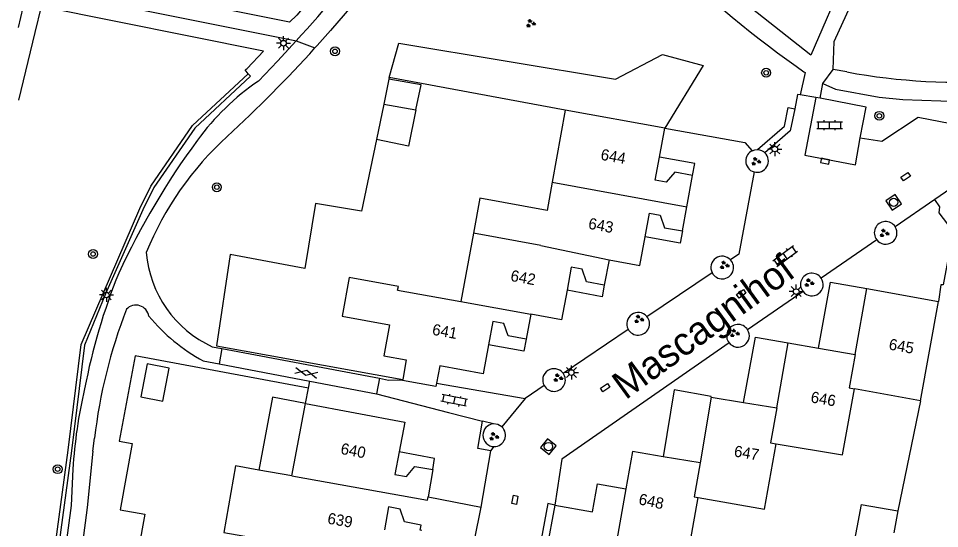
# Model space of a CAD drawing. Extents: x 132999 to 136000, y 398499 to 400501.
# Drawn here: x 133000 to 133082.2, y 399901.5 to 399947.1 of the extents above; entities that cross this region are included whole.
import ezdxf

# ---------------------------------------------------------------- set-up
doc = ezdxf.new("R2010")
doc.units = 0
for name, color, linetype in [('gg-afsc-erfafscheiding', 7, 'Continuous'), ('gg-anno-huisnummerreeks BGT', 7, 'Continuous'), ('gg-anno-openbare ruimte label', 7, 'Continuous'), ('gg-bbg-bijgebouw', 7, 'Continuous'), ('gg-bbg-gedigitaliseerde bebouwing', 7, 'Continuous'), ('gg-bbg-gedigitaliseerde bijgebouw', 7, 'Continuous'), ('gg-bbg-hoofdgebouw', 7, 'Continuous'), ('gg-bbg-luifel en loopbrug', 7, 'Continuous'), ('gg-bbg-tussenscheiding', 7, 'Continuous'), ('gg-knt-bovenkant onderkant talud', 7, 'Continuous'), ('gg-knt-verharding', 7, 'Continuous'), ('gg-knt-verharding nz', 7, 'Continuous'), ('gt-grn-groengrens', 7, 'Continuous'), ('gt-grn-vlakafsluiter', 7, 'Continuous'), ('gt-grn-weggrens', 7, 'Continuous'), ('gt-symb-boom', 7, 'Continuous'), ('gt-symb-gesloten verharding', 7, 'Continuous'), ('gt-symb-groenvak', 7, 'Continuous'), ('gt-symb-klinker verharding', 7, 'Continuous'), ('gt-symb-kolk', 7, 'Continuous'), ('gt-symb-kolk center center', 7, 'Continuous'), ('gt-symb-lichtmast', 7, 'Continuous'), ('gt-symb-rioolschacht', 7, 'Continuous')]:
    doc.layers.add(name, color=color, linetype=linetype)

# ---------------------------------------------------------------- blocks, each defined once
blk = doc.blocks.new('gt0-KOLK')
at = {"layer": 'gt-symb-kolk'}
blk.add_lwpolyline([(0, 0), (0.375, 0), (0.375, 0.4), (-0.375, 0.4), (-0.375, 0), (0, 0)], dxfattribs=at)
blk = doc.blocks.new('gt0-KL1')
at = {"layer": 'gt-symb-klinker verharding'}
for p, q in [((-1.15, 0.3), (1.15, 0.3)), ((-1, -0.3), (-1, 0.3)), ((-0.5, 0.3), (-0.5, 0.45)), ((0, -0.3), (0, 0.3)), ((0.5, 0.3), (0.5, 0.45)), ((1, -0.3), (1, 0.3)), ((-1.15, -0.3), (1.15, -0.3)), ((-0.5, -0.45), (-0.5, -0.3)), ((0.5, -0.45), (0.5, -0.3))]:
    blk.add_line(p, q, dxfattribs=at)
blk = doc.blocks.new('gt0-BOOM')
at = {"layer": 'gt-symb-boom'}
for radius in [0.4, 0.2]:
    blk.add_circle((0, 0), radius, dxfattribs=at)
blk = doc.blocks.new('gt0-GRVAK')
at = {"layer": 'gt-symb-groenvak'}
for p, q in [((-0.11, 0.189), (-0.228, 0.24)), ((-0.182, 0.153), (0.088, 0.153)), ((-0.091, 0.211), (-0.156, 0.322)), ((-0.047, 0.214), (-0.047, 0.393)), ((-0.004, 0.211), (0.061, 0.322)), ((0.015, 0.189), (0.133, 0.24)), ((0.262, -0.052), (0.197, 0.059)), ((0.305, -0.049), (0.305, 0.13)), ((0.349, -0.052), (0.414, 0.059)), ((-0.245, -0.228), (-0.363, -0.177)), ((-0.318, -0.264), (-0.047, -0.264)), ((-0.226, -0.206), (-0.291, -0.095)), ((-0.183, -0.203), (-0.183, -0.024)), ((-0.139, -0.206), (-0.074, -0.095)), ((-0.12, -0.228), (-0.002, -0.177)), ((0.243, -0.074), (0.125, -0.023)), ((0.17, -0.11), (0.441, -0.11)), ((0.368, -0.074), (0.486, -0.023))]:
    blk.add_line(p, q, dxfattribs=at)
blk = doc.blocks.new('gt0-RS')
at = {"layer": 'gt-symb-rioolschacht'}
blk.add_lwpolyline([(-0.5, -0.5), (0.5, -0.5), (0.5, 0.5), (-0.5, 0.5)], close=True, dxfattribs=at)
blk.add_circle((0, 0), 0.375, dxfattribs=at)
blk = doc.blocks.new('gt0-KOLKCC')
at = {"layer": 'gt-symb-kolk center center'}
blk.add_lwpolyline([(-0.375, 0.2), (0.375, 0.2), (0.375, -0.2), (-0.375, -0.2)], close=True, dxfattribs=at)
blk = doc.blocks.new('gt0-LMAST')
at = {"layer": 'gt-symb-lichtmast'}
for p, q in [((-0.182, 0.173), (-0.447, 0.438)), ((-0.005, 0.246), (-0.005, 0.621)), ((0.172, 0.173), (0.437, 0.438)), ((-0.255, -0.004), (-0.63, -0.004)), ((-0.182, -0.181), (-0.447, -0.446)), ((-0.005, -0.254), (-0.005, -0.629)), ((0.437, -0.446), (0.172, -0.181)), ((0.245, -0.004), (0.62, -0.004))]:
    blk.add_line(p, q, dxfattribs=at)
blk.add_circle((-0.005, -0.004), 0.25, dxfattribs=at)
blk = doc.blocks.new('gt0-GESVH1')
at = {"layer": 'gt-symb-gesloten verharding'}
for p, q in [((-0.992, -0.261), (0.008, 0.239)), ((0.008, -0.261), (-0.992, 0.239)), ((0.008, 0.239), (1.008, -0.261)), ((1.008, 0.239), (0.008, -0.261))]:
    blk.add_line(p, q, dxfattribs=at)

msp = doc.modelspace()

# ---------------------------------------------------------------- linework, layer by layer
at = {"layer": 'gg-afsc-erfafscheiding'}
for p, q in [((133073.931, 399942.292), (133072.7, 399942.52)), ((133033.09, 399941.809), (133033.057, 399941.649)), ((133048.778, 399938.872), (133033.09, 399941.809)), ((133025.621, 399912.688), (133025.876, 399914.061)), ((133080.5, 399912.913), (133078.459, 399903.08))]:
    msp.add_line(p, q, dxfattribs=at)
for points in [[(133072.7, 399942.52), (133072.781, 399945.01), (133075.23, 399950.37), (133078.8, 399954.66), (133080.8, 399956.12), (133091.323, 399958.873)], [(133031.941, 399936.263), (133030.611, 399929.845), (133026.521, 399930.527), (133025.556, 399924.749), (133018.892, 399925.994), (133017.687, 399917.84), (133034.302, 399914.823)], [(133025.876, 399914.061), (133010.42, 399916.932), (133008.991, 399909.321), (133010.141, 399909.105), (133009.081, 399903.187), (133011.287, 399902.792), (133010.223, 399896.872), (133008.12, 399897.21), (133007.167, 399891.286)]]:
    msp.add_lwpolyline(points, dxfattribs=at)
msp.add_arc((133083.985, 399996.616), 55.247, 259.51422, 288.89362, dxfattribs=at)
at = {"layer": 'gg-bbg-bijgebouw'}
for p, q in [((133034.296, 399914.784), (133034.302, 399914.823)), ((133078.459, 399903.08), (133078.112, 399901.119))]:
    msp.add_line(p, q, dxfattribs=at)
msp.add_lwpolyline([(133075.211, 399903.668), (133074.052, 399897.477), (133075.042, 399897.297)], dxfattribs=at)
at = {"layer": 'gg-bbg-gedigitaliseerde bebouwing'}
for p, q in [((133048.778, 399938.872), (133047.632, 399932.46)), ((133040.601, 399927.895), (133039.48, 399921.782)), ((133033.839, 399922.804), (133033.9, 399923.14)), ((133033.839, 399922.804), (133039.48, 399921.782)), ((133024.392, 399906.202), (133025.621, 399912.688)), ((133025.621, 399912.688), (133034.48, 399911.01)), ((133024.392, 399906.202), (133021.438, 399906.728))]:
    msp.add_line(p, q, dxfattribs=at)
for points in [[(133047.632, 399932.46), (133047.177, 399929.914), (133041.174, 399931.016), (133040.601, 399927.895)], [(133021.438, 399906.728), (133019.376, 399907.096), (133018.319, 399901.166), (133023.271, 399900.283)]]:
    msp.add_lwpolyline(points, dxfattribs=at)
at = {"layer": 'gg-bbg-gedigitaliseerde bijgebouw'}
for p, q in [((133033.057, 399941.649), (133032.596, 399939.425)), ((133035.934, 399941.141), (133033.057, 399941.649)), ((133035.473, 399938.917), (133035.934, 399941.141)), ((133032.596, 399939.425), (133035.473, 399938.917)), ((133075.211, 399903.668), (133078.459, 399903.08))]:
    msp.add_line(p, q, dxfattribs=at)
msp.add_lwpolyline([(133012.897, 399912.897), (133013.455, 399915.845), (133011.49, 399916.217), (133010.932, 399913.269), (133012.897, 399912.897)], dxfattribs=at)
at = {"layer": 'gg-bbg-hoofdgebouw'}
for p, q in [((133057.67, 399937.282), (133048.778, 399938.872)), ((133057.193, 399934.695), (133057.67, 399937.282)), ((133059.647, 399930.255), (133060.16, 399933.05)), ((133059.25, 399928.09), (133059.647, 399930.255)), ((133052.71, 399925.5), (133052.28, 399923.26)), ((133074.65, 399917.06), (133075.7, 399922.94)), ((133075.7, 399922.94), (133082.091, 399921.78)), ((133080.5, 399912.913), (133082.091, 399921.78)), ((133045.73, 399920.649), (133045.31, 399918.42)), ((133067.68, 399912.28), (133068.68, 399918.1)), ((133068.68, 399918.1), (133071.398, 399917.627)), ((133071.398, 399917.627), (133074.65, 399917.06)), ((133080.5, 399912.913), (133074.617, 399913.98)), ((133061.8, 399913.25), (133060.831, 399907.38)), ((133061.8, 399913.25), (133064.705, 399912.771)), ((133064.705, 399912.771), (133067.68, 399912.28)), ((133034.48, 399911.01), (133033.982, 399908.359)), ((133060.831, 399907.38), (133057.542, 399907.923)), ((133036.97, 399906.78), (133036.57, 399904.34)), ((133036.57, 399904.34), (133041.29, 399903.42)), ((133040.7, 399900.46), (133041.29, 399903.42)), ((133047.85, 399903.6), (133046.24, 399894.71))]:
    msp.add_line(p, q, dxfattribs=at)
for points in [[(133060.16, 399933.05), (133058.56, 399933.33), (133057.8, 399932.44), (133056.811, 399932.62), (133057.193, 399934.695)], [(133055.913, 399927.575), (133056.3, 399929.68), (133057.27, 399929.5), (133057.651, 399928.38), (133059.25, 399928.09)], [(133052.71, 399925.5), (133055.44, 399925), (133055.913, 399927.575)], [(133052.28, 399923.26), (133050.68, 399923.55), (133050.29, 399924.67), (133049.332, 399924.846), (133048.952, 399922.786)], [(133033.9, 399923.14), (133029.506, 399923.938), (133028.877, 399920.475), (133033.107, 399919.707), (133032.605, 399916.942), (133034.597, 399916.58), (133034.302, 399914.823)], [(133048.952, 399922.786), (133048.465, 399920.148), (133045.73, 399920.649)], [(133045.31, 399918.42), (133043.7, 399918.72), (133043.32, 399919.83), (133042.33, 399920.01), (133041.949, 399917.912)], [(133041.949, 399917.912), (133041.48, 399915.33), (133037.594, 399916.036), (133037.312, 399914.484)], [(133037.312, 399914.484), (133037.258, 399914.186), (133034.286, 399914.726), (133034.296, 399914.784)], [(133067.627, 399909.063), (133073.528, 399908.091), (133074.617, 399913.98)], [(133060.669, 399904.277), (133066.565, 399903.233), (133067.627, 399909.063)], [(133033.982, 399908.359), (133033.6, 399906.33), (133034.62, 399906.16), (133035.38, 399907.05), (133036.97, 399906.78)], [(133057.542, 399907.923), (133054.792, 399908.377), (133054.208, 399905.068)], [(133047.85, 399903.6), (133051.238, 399903.002), (133051.681, 399905.514), (133054.208, 399905.068)], [(133052.991, 399895.532), (133058.72, 399894.467), (133059.451, 399898.415), (133059.603, 399898.4), (133060.669, 399904.277)], [(133035.99, 399901.344), (133035.85, 399901.37), (133035.94, 399901.82), (133034.45, 399902.11), (133034.05, 399903.25), (133033.03, 399903.44), (133032.67, 399901.406)]]:
    msp.add_lwpolyline(points, dxfattribs=at)
at = {"layer": 'gg-bbg-luifel en loopbrug'}
msp.add_line((133032.596, 399939.425), (133031.941, 399936.263), dxfattribs=at)
for points in [[(133035.473, 399938.917), (133034.8, 399935.67), (133031.941, 399936.263)], [(133060.16, 399933.05), (133060.355, 399934.112), (133057.193, 399934.695)], [(133059.25, 399928.09), (133059.05, 399926.998), (133055.913, 399927.575)], [(133071.398, 399917.627), (133072.473, 399923.526), (133075.7, 399922.94)], [(133052.28, 399923.26), (133052.078, 399922.209), (133048.952, 399922.786)], [(133064.705, 399912.771), (133065.761, 399918.609), (133068.68, 399918.1)], [(133045.31, 399918.42), (133045.106, 399917.339), (133041.949, 399917.912)], [(133061.8, 399913.25), (133061.808, 399913.301), (133058.526, 399913.885), (133057.542, 399907.923)], [(133025.621, 399912.688), (133022.673, 399913.247), (133021.438, 399906.728)], [(133036.97, 399906.78), (133037.132, 399907.767), (133033.982, 399908.359)]]:
    msp.add_lwpolyline(points, dxfattribs=at)
at = {"layer": 'gg-bbg-tussenscheiding'}
for p, q in [((133047.632, 399932.46), (133059.647, 399930.255)), ((133046.617, 399926.789), (133040.601, 399927.895)), ((133046.617, 399926.789), (133052.71, 399925.5)), ((133039.48, 399921.782), (133045.73, 399920.649))]:
    msp.add_line(p, q, dxfattribs=at)
for points in [[(133074.65, 399917.06), (133074.116, 399914.069), (133074.617, 399913.98)], [(133067.68, 399912.28), (133067.122, 399909.153), (133067.627, 399909.063)], [(133060.831, 399907.38), (133060.289, 399904.345), (133060.669, 399904.277)], [(133024.392, 399906.202), (133036.516, 399904.039), (133036.57, 399904.34)], [(133054.208, 399905.068), (133052.52, 399895.616), (133052.991, 399895.532)]]:
    msp.add_lwpolyline(points, dxfattribs=at)
at = {"layer": 'gg-knt-bovenkant onderkant talud'}
msp.add_line((133000, 399946.275), (133000.873, 399949.906), dxfattribs=at)
at = {"layer": 'gg-knt-verharding'}
for p, q in [((133070.213, 399942.236), (133069.755, 399940.236)), ((133071.529, 399939.938), (133071.772, 399941.246)), ((133071.162, 399940.008), (133069.755, 399940.236)), ((133071.529, 399939.938), (133071.162, 399940.008)), ((133081.773, 399930.896), (133078.24, 399928.451)), ((133076.583, 399927.3), (133071.63, 399923.879)), ((133056.073, 399920.459), (133061.901, 399924.366)), ((133070.009, 399922.679), (133065.068, 399919.262)), ((133048.596, 399915.385), (133054.404, 399919.319)), ((133017.296, 399917.745), (133018.165, 399917.581)), ((133018.165, 399917.581), (133032.207, 399914.929)), ((133016.498, 399916.481), (133017.914, 399916.21)), ((133017.914, 399916.21), (133025.992, 399914.665)), ((133025.992, 399914.665), (133031.94, 399913.527)), ((133032.207, 399914.929), (133031.94, 399913.527)), ((133037.312, 399914.484), (133045.223, 399913.112)), ((133046.91, 399914.273), (133045.223, 399913.112)), ((133006.632, 399908.424), (133006.785, 399909.578)), ((133041.29, 399903.42), (133042.154, 399908.441))]:
    msp.add_line(p, q, dxfattribs=at)
for points in [[(133074.416, 399951.706), (133073.83, 399951.02), (133070.72, 399943.8), (133061.685, 399950.939)], [(133031.551, 399950.386), (133029.728, 399948.169), (133027.854, 399945.99), (133026.65, 399944.641)], [(133024.78, 399945.057), (133023.112, 399943.253), (133021.412, 399941.473)], [(133069.4, 399942.794), (133070.08, 399942.31), (133070.213, 399942.236)], [(133071.772, 399941.246), (133072.895, 399940.756), (133076.793, 399940.034), (133078.924, 399939.828), (133085.703, 399939.598)], [(133069.755, 399940.236), (133069.527, 399940.277), (133069.266, 399939.002)], [(133075.124, 399936.402), (133075.651, 399939.143), (133071.529, 399939.938)], [(133069.266, 399939.002), (133068.863, 399937.03), (133066.615, 399935.067)], [(133075.124, 399936.402), (133077.057, 399936.107), (133080.288, 399938.248), (133085.037, 399937.342), (133084.05, 399932.471), (133081.773, 399930.896)], [(133065.482, 399935.258), (133065.709, 399935.333), (133065.953, 399935.352)], [(133065.953, 399935.352), (133066.138, 399935.327), (133066.313, 399935.269), (133066.474, 399935.181), (133066.615, 399935.067)], [(133065.64, 399933.362), (133064.292, 399926.03), (133063.54, 399925.511)], [(133083.406, 399928.08), (133082.17, 399929.714), (133082.222, 399930.247), (133081.773, 399930.896)], [(133083.406, 399928.08), (133082.513, 399923.268), (133082.302, 399923.291), (133082.091, 399921.78)], [(133063.409, 399918.096), (133048.502, 399907.705), (133047.85, 399903.6)], [(133032.207, 399914.929), (133033.022, 399914.775), (133034.296, 399914.784)], [(133031.94, 399913.527), (133038.37, 399911.86), (133041.405, 399911.098)], [(133042.154, 399908.441), (133040.988, 399908.659), (133041.405, 399911.098)], [(133043.137, 399910.586), (133042.79, 399910.795), (133042.389, 399910.851)], [(133006.632, 399908.424), (133006.137, 399903.39), (133005.063, 399895.209), (133003.798, 399887.796)], [(133004.853, 399906.816), (133004.692, 399903.551), (133003.592, 399895.378), (133002.311, 399887.879)], [(133047.85, 399903.6), (133047.226, 399903.738), (133045.982, 399896.977)]]:
    msp.add_lwpolyline(points, dxfattribs=at)
for centre, radius, start, end in [((133133.711, 400032.361), 110.264, 217.25432, 234.32062), ((132912.68, 400047.044), 151.551, 317.70454, 322.09841), ((132930.591, 400031.577), 129.558, 312.80824, 317.73064), ((133033.938, 399923.13), 22.212, 124.32779, 143.99549), ((133070.798, 399895.754), 68.125, 143.59342, 155.20485), ((133037.827, 399915.45), 28.509, 132.32234, 157.93061), ((133065.908, 399934.34), 1.012, 114.90956, 179.98666), ((133065.91, 399934.339), 1.013, 254.5462, 45.92785), ((133065.911, 399934.34), 1.015, 180.02323, 254.49989), ((133077.382, 399927.917), 1.01, 31.88306, 217.68686), ((133077.382, 399927.918), 1.01, 217.70938, 31.86054), ((133021.539, 399926.982), 10.165, 184.62943, 245.32811), ((133062.804, 399924.819), 1.01, 43.26493, 206.61111), ((133062.804, 399924.818), 1.01, 206.59512, 43.28093), ((133059.903, 399903.699), 54.966, 157.9615, 169.20176), ((133070.799, 399923.307), 1.009, 34.55175, 218.47214), ((133070.804, 399923.3), 1.009, 217.99085, 35.03304), ((133053.844, 399904.025), 47.385, 158.89165, 173.27019), ((133010.493, 399920.308), 1.159, 8.10477, 137.54912), ((133024.467, 399931.133), 16.679, 219.73586, 241.45829), ((133055.301, 399919.797), 1.017, 40.60695, 208.06262), ((133055.301, 399919.797), 1.017, 208.06087, 40.6087), ((133064.206, 399918.725), 1.015, 31.90847, 218.29316), ((133064.206, 399918.725), 1.015, 218.26615, 31.93548), ((133047.79, 399914.772), 1.012, 37.26039, 209.55324), ((133047.791, 399914.772), 1.012, 209.53133, 37.28231), ((133048.122, 399904.115), 43.353, 166.82451, 176.42856), ((133042.452, 399909.842), 1.011, 93.57546, 179.99522), ((133042.451, 399909.842), 1.012, 269.97816, 47.34458), ((133042.452, 399909.841), 1.011, 179.921, 269.96565)]:
    msp.add_arc(centre, radius, start, end, dxfattribs=at)
at = {"layer": 'gg-knt-verharding nz'}
for p, q in [((133045.223, 399913.112), (133043.137, 399910.586)), ((133042.389, 399910.851), (133041.405, 399911.098)), ((133042.154, 399908.441), (133042.451, 399908.83))]:
    msp.add_line(p, q, dxfattribs=at)
msp.add_lwpolyline([(133071.162, 399940.008), (133070.178, 399934.855), (133074.679, 399934.006), (133075.124, 399936.402)], dxfattribs=at)
at = {"layer": 'gt-grn-groengrens'}
for p, q in [((133020.49, 399942.133), (133020.219, 399942.468)), ((133025.876, 399914.061), (133025.992, 399914.665))]:
    msp.add_line(p, q, dxfattribs=at)
for points in [[(133030.681, 399954.387), (133024.83, 399947.358), (133024.179, 399946.731), (133002.744, 399951.058), (133014.363, 400000)], [(133000.873, 399949.906), (133024.654, 399945.104), (133024.78, 399945.057)], [(133020.219, 399942.468), (133020.424, 399942.612), (133021.86, 399944.138), (133002.034, 399948.141), (133001.457, 399945.827), (133000, 399939.78)], [(133033.09, 399941.809), (133033.942, 399944.86), (133053.289, 399941.653), (133057.481, 399943.839), (133061.114, 399942.882), (133057.67, 399937.282)], [(133005.316, 399871.008), (133003.265, 399876.589), (133001.896, 399880.672), (133001.394, 399886.144), (133001.921, 399890.782), (133003.132, 399898.792), (133004.451, 399908.497), (133005.594, 399917.933), (133010.83, 399930.109), (133011.818, 399932.101), (133015.526, 399937.498), (133020.49, 399942.133)], [(133020.49, 399942.133), (133020.695, 399941.914), (133015.731, 399937.279), (133012.087, 399931.967), (133011.099, 399929.975), (133007.759, 399922.47), (133005.892, 399917.897), (133004.749, 399908.461), (133003.429, 399898.747), (133002.217, 399890.737), (133001.693, 399886.171), (133002.194, 399880.7), (133005.593, 399871.086), (133005.316, 399871.008)], [(133065.953, 399935.352), (133068.355, 399937.449), (133068.696, 399939.118), (133069.266, 399939.002)], [(133057.67, 399937.282), (133064.809, 399936.005), (133065.482, 399935.258)]]:
    msp.add_lwpolyline(points, dxfattribs=at)
at = {"layer": 'gt-grn-vlakafsluiter'}
msp.add_line((133026.463, 399944.434), (133026.65, 399944.641), dxfattribs=at)
at = {"layer": 'gt-grn-weggrens'}
for p, q in [((133024.78, 399945.057), (133026.463, 399944.434)), ((133071.772, 399941.246), (133072.7, 399942.52)), ((133018.165, 399917.581), (133017.914, 399916.21))]:
    msp.add_line(p, q, dxfattribs=at)

# ---------------------------------------------------------------- block references
at = {"layer": 'gt-symb-boom'}
for p in [(133028.254, 399944.135), (133066.719, 399942.219), (133076.824, 399938.373), (133017.703, 399931.995), (133006.665, 399926.03), (133003.5, 399906.81)]:
    msp.add_blockref('gt0-BOOM', p, dxfattribs=at)
at = {"layer": 'gt-symb-gesloten verharding', "rotation": -12.535023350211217}
msp.add_blockref('gt0-GESVH1', (133025.682, 399915.428), dxfattribs=at)
at = {"layer": 'gt-symb-groenvak'}
for p in [(133045.697, 399946.628), (133065.794, 399934.302), (133077.245, 399927.889), (133062.981, 399925.028), (133070.546, 399923.451), (133055.354, 399920.205), (133063.893, 399918.947), (133048.14, 399914.961), (133042.421, 399909.724)]:
    msp.add_blockref('gt0-GRVAK', p, dxfattribs=at)
at = {"layer": 'gt-symb-klinker verharding'}
msp.add_blockref('gt0-KL1', (133072.384, 399937.534), dxfattribs=at)
for p, rotation in [((133068.411, 399925.853), 36.62940108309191), ((133038.871, 399912.96), 169.10581700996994)]:
    msp.add_blockref('gt0-KL1', p, dxfattribs=dict(at, rotation=rotation))
at = {"layer": 'gt-symb-kolk', "rotation": 168.5776789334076}
msp.add_blockref('gt0-KOLK', (133072.02, 399934.508), dxfattribs=at)
at = {"layer": 'gt-symb-kolk center center'}
for p, rotation in [((133079.169, 399932.938), -144.32239791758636), ((133064.501, 399922.467), 35.884113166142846), ((133052.362, 399914.094), 32.54589339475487), ((133044.304, 399904.074), 79.04956573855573)]:
    msp.add_blockref('gt0-KOLKCC', p, dxfattribs=dict(at, rotation=rotation))
at = {"layer": 'gt-symb-lichtmast'}
for p in [(133023.657, 399944.862), (133067.496, 399935.41), (133007.852, 399922.374), (133069.407, 399922.676), (133049.349, 399915.444)]:
    msp.add_blockref('gt0-LMAST', p, dxfattribs=at)
at = {"layer": 'gt-symb-rioolschacht'}
for p, rotation in [((133078.099, 399930.646), -144.97512672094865), ((133047.291, 399908.829), 51.37599600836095)]:
    msp.add_blockref('gt0-RS', p, dxfattribs=dict(at, rotation=rotation))

# ---------------------------------------------------------------- texts
at = {"layer": 'gg-anno-huisnummerreeks BGT'}
for s, rotation, p in [('644', 349.6, (133051.898, 399934.462)), ('643', 349.6, (133050.795, 399928.299)), ('642', 349.6, (133043.856, 399923.636)), ('641', 349.7, (133036.866, 399918.83)), ('645', 349.9, (133077.61, 399917.507)), ('646', 350.3, (133070.643, 399912.785)), ('640', 349.3, (133028.693, 399908.184)), ('647', 350.6, (133063.799, 399907.956)), ('648', 348.2, (133055.283, 399903.682)), ('639', 350.1, (133027.522, 399901.956))]:
    msp.add_text(s, height=1, rotation=rotation, dxfattribs=at).set_placement(p)
at = {"layer": 'gg-anno-openbare ruimte label'}
msp.add_text('Mascagnihof', height=2.5, rotation=36.1, dxfattribs=at).set_placement((133054.174, 399912.949))

doc.saveas('drawing.dxf')
